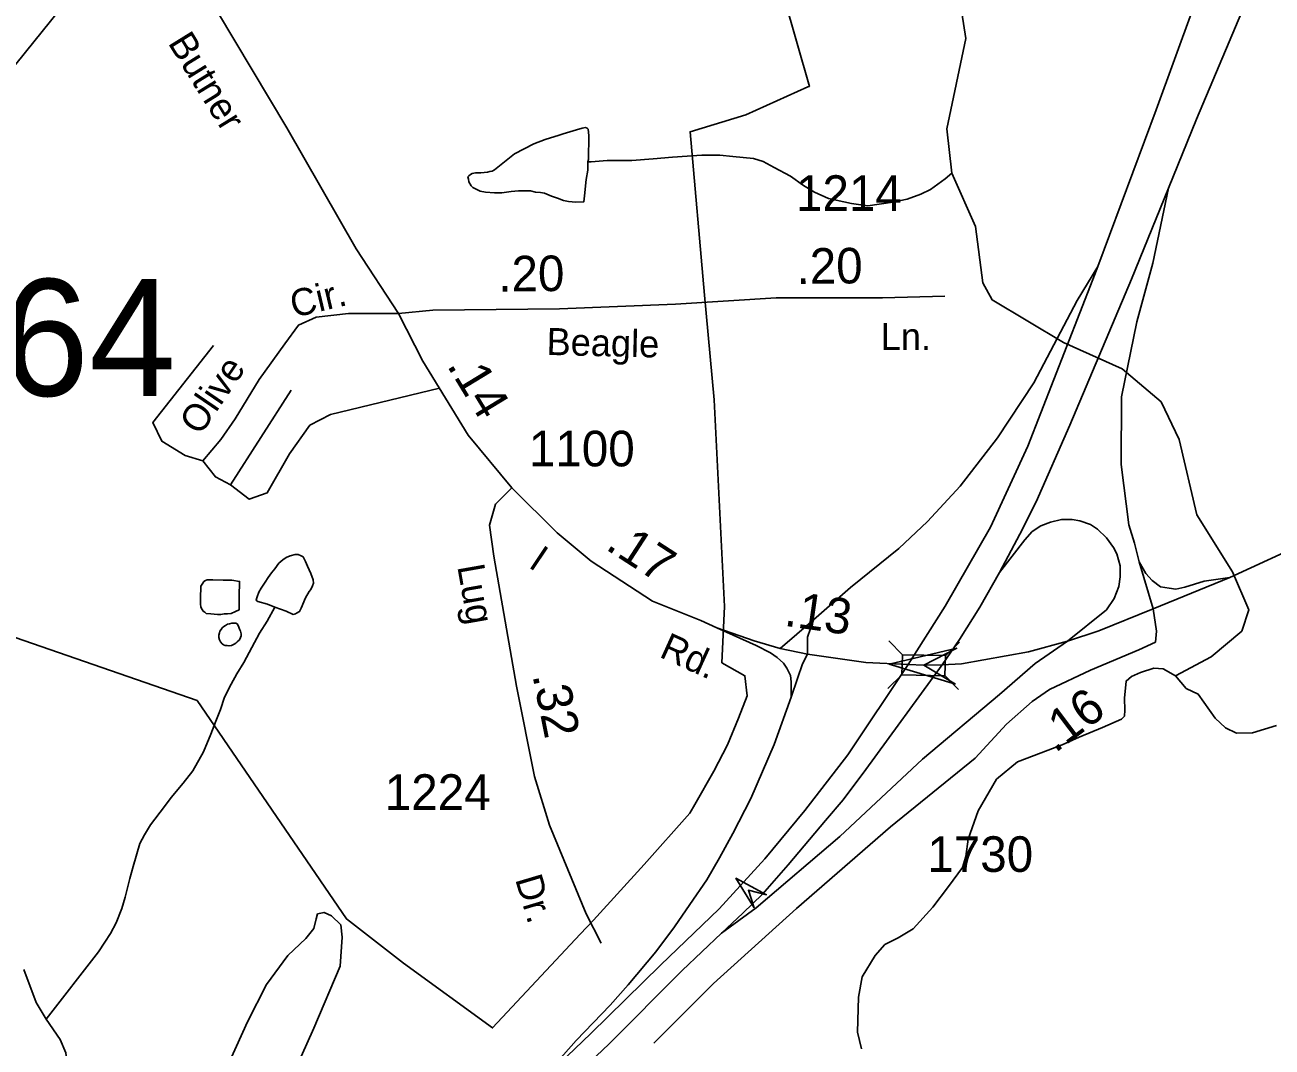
# Model space of a CAD drawing. Extents: x 2056842 to 2160602, y 826753 to 1016856.
# Drawn here: x 2065664 to 2070045, y 846726 to 850316 of the extents above; entities that cross this region are included whole.
import ezdxf

# ---------------------------------------------------------------- set-up
doc = ezdxf.new("R2010")
doc.units = 0
for name, color, linetype in [('Exist Boundary Political City Limit New', 7, 'Continuous'), ('Exist Hydrographic Creek Single Shore', 7, 'Continuous'), ('Exist Hydrographic Lake Shore', 7, 'Continuous'), ('Exist Hydrographic Misc Water Feature', 7, 'Continuous'), ('Exist Road Non-System Type 51', 7, 'Continuous'), ('Exist Road Non-System Type 51 Label', 7, 'Continuous'), ('Exist Road Primary Interstate Divided Center Attributed', 7, 'Continuous'), ('Exist Road Primary Interstate Ramp 1 Lane Attributed', 7, 'Continuous'), ('Exist Road Primary Interstate Structure Ovrhead Sign Attributed CELL', 7, 'Continuous'), ('Exist Road Primary Interstate Structure Ovrhead Sign Number Label', 7, 'Continuous'), ('Exist Road Primary US Attributed', 7, 'Continuous'), ('Exist Road Primary US Structure Standard Bridge CELL', 7, 'Continuous'), ('Exist Road Secondary Mileage Hundredths English Label', 7, 'Continuous'), ('Exist Road Secondary Structure Standard Bridge Attributed CELL', 7, 'Continuous'), ('Exist Road Secondary Type 20 Attributed', 7, 'Continuous'), ('Exist Road Secondary Type 51 Attributed', 7, 'Continuous'), ('Exist Road Secondary Type 51 Label', 7, 'Continuous'), ('Exist Road Secondary Type 51 Number Label', 7, 'Continuous'), ('Exist Utilities Gas Line', 7, 'Continuous'), ('Map Preparation Boundary City Limit Buffer Line', 7, 'Continuous')]:
    doc.layers.add(name, color=color, linetype=linetype)

msp = doc.modelspace()

# ---------------------------------------------------------------- linework, layer by layer
at = {"layer": 'Exist Boundary Political City Limit New'}
msp.add_lwpolyline([(2068103, 851207.4), (2068419.8, 850100.1), (2068414.4, 850097.9), (2068196.6, 850000), (2068000.4, 849940.5), (2068051.4, 849367.1), (2068056.9, 849303.9), (2068085, 848998.8), (2068121.8, 848272.8), (2068111.4, 848075.4), (2068192.9, 848029.7), (2068200.8, 847959.2), (2068171, 847880.8), (2068131.6, 847787.9), (2068084.2, 847695.1), (2068016.8, 847577.5), (2067999.1, 847547.9), (2067839.5, 847367.2), (2067660.5, 847171.4), (2067614.6, 847122.4), (2067306.4, 846792.9), (2066993.1, 847020.2), (2066793.2, 847175.9), (2066268.8, 847942.6), (2065507.1, 848206.2)], dxfattribs=at)
at = {"layer": 'Exist Hydrographic Creek Single Shore'}
for points in [[(2068968.5, 850267.6), (2068955.1, 850358.8), (2068934.5, 850448.8), (2068967.9, 851207.4), (2068974.5, 851416), (2068980.2, 851585.7), (2069013.4, 851752.1), (2069069.7, 851997.9), (2069123.5, 852151.2), (2069186.7, 852257.8)], [(2069780.5, 848594.9), (2069718.5, 848859.2), (2069654.6, 848992.3), (2069518.1, 849107.7), (2069312.4, 849200.7), (2069061.4, 849350.2), (2069028.4, 849410), (2069003.4, 849607.4), (2068919.3, 849795.7), (2068902.5, 849950.8), (2068968.5, 850267.6)]]:
    msp.add_lwpolyline(points, dxfattribs=at)
at = {"layer": 'Exist Hydrographic Lake Shore'}
for points in [[(2069705.1, 848029.7), (2069830.5, 848096.3), (2069938.4, 848187), (2069963.4, 848262), (2069905.4, 848394.5), (2069780.5, 848594.9)], [(2069705.1, 848029.7), (2069662.1, 848054.7), (2069628.9, 848057.2), (2069582.8, 848041.9), (2069550.8, 848027.8), (2069531.7, 848011.2), (2069526.5, 847951), (2069527.8, 847908.7), (2069526.5, 847888.3), (2069516.3, 847878), (2069448.5, 847848.6), (2069366.6, 847814), (2069307.8, 847787.1), (2069150.4, 847727.6), (2069076.2, 847666.2), (2069012.3, 847556.1), (2068977.7, 847456.2), (2068968.8, 847394.8), (2068957.3, 847356.4), (2068908.6, 847289.8), (2068853.6, 847216.9), (2068783.8, 847140.7), (2068731.3, 847110), (2068684, 847085.7), (2068650.7, 847047.3), (2068604.7, 846973), (2068591.9, 846901.3), (2068588.1, 846778.5), (2068602.1, 846719.6)], [(2070060.7, 847855.6), (2069976.3, 847830), (2069920, 847828.7), (2069881.6, 847846.7), (2069844.6, 847881.2), (2069785.7, 847965.7), (2069743.5, 847984.9), (2069705.1, 848029.7)], [(2065939.5, 846292.7), (2065885.7, 846372), (2065847.9, 846463.8), (2065827.6, 846535.5), (2065815.5, 846599.5), (2065813.1, 846654.9), (2065807.9, 846706.1), (2065787.5, 846752.2), (2065738.9, 846823.9), (2065703, 846882.8), (2065659.6, 846998)]]:
    msp.add_lwpolyline(points, dxfattribs=at)
at = {"layer": 'Exist Hydrographic Misc Water Feature'}
for points in [[(2067641.2, 849834.9), (2067641.5, 849805.3), (2067635.1, 849773.4), (2067629.4, 849715), (2067627.7, 849695), (2067599.2, 849693.2), (2067573.4, 849695.1), (2067555.7, 849699), (2067535.2, 849707), (2067513.7, 849714.7), (2067489.5, 849724.9), (2067475.4, 849727), (2067457.3, 849728.9), (2067439.3, 849732.9), (2067423.7, 849732.8), (2067397.2, 849732.8), (2067371.4, 849730.6), (2067339.2, 849726.6), (2067313.4, 849726.4), (2067281.4, 849728.5), (2067263.3, 849732.4), (2067249.4, 849738.6), (2067237.7, 849744.4), (2067231.3, 849750.2), (2067223.1, 849764.4), (2067221.5, 849774.4), (2067219.5, 849782.5), (2067223.4, 849786.3), (2067229.3, 849790.3), (2067235.4, 849794.2), (2067247.1, 849796.5), (2067265.6, 849796.6), (2067289.2, 849798.6), (2067297.2, 849800.7), (2067305.2, 849802.7), (2067313.4, 849806.3), (2067383.3, 849862.7), (2067451.2, 849898.6), (2067490.9, 849912.9), (2067540.8, 849928.9), (2067555.1, 849932.8), (2067600.9, 849947), (2067620.9, 849953.2), (2067633.2, 849955), (2067638.8, 849953), (2067642.9, 849949.1), (2067645.1, 849927.2), (2067643.5, 849843.1), (2067641.2, 849834.9)], [(2067641.2, 849834.9), (2067653.1, 849835.2), (2067709.1, 849839.3), (2067751.2, 849839.4), (2067795.4, 849839.5), (2067871.1, 849845.5), (2067939, 849851.8), (2068041.1, 849857.9), (2068105.3, 849857.9), (2068151, 849854.2), (2068223.2, 849846.1), (2068257.2, 849836.5), (2068295.2, 849814.5), (2068353.2, 849784.6), (2068399.1, 849752.4), (2068437.3, 849728.8), (2068487.1, 849706.7), (2068567.1, 849688.8), (2068625.3, 849680.8), (2068713.1, 849693.1), (2068763.3, 849703.3), (2068811.3, 849721.2), (2068845.1, 849737.6), (2068896.8, 849775.6), (2068919.3, 849795.7)], [(2066542.2, 848271.1), (2066516.3, 848281.1), (2066482.3, 848291.1), (2066478.4, 848292.9), (2066475.9, 848297), (2066479.8, 848307.3), (2066485.8, 848323.1), (2066494.2, 848337.2), (2066507.9, 848359.1), (2066518, 848375.4), (2066529.9, 848391.1), (2066542.2, 848405.4), (2066555.9, 848425.2), (2066569.8, 848437.3), (2066581.9, 848445.2), (2066596.1, 848451.2), (2066613.7, 848455.4), (2066624, 848455.5), (2066633.8, 848451.5), (2066641.8, 848447.5), (2066649.6, 848431.3), (2066656, 848415.3), (2066667.9, 848389.6), (2066675.9, 848367.3), (2066677.9, 848355.6), (2066674, 848345.6), (2066668.3, 848333.5), (2066662.1, 848325.5), (2066650, 848303.4), (2066634.2, 848267.3), (2066628.5, 848255.6), (2066618, 848249.5), (2066614.3, 848247.6), (2066605.9, 848245.6), (2066581.9, 848257.4), (2066542.2, 848271.1)], [(2066324.1, 848367), (2066310.1, 848367.2), (2066304.2, 848367.2), (2066297.8, 848364.9), (2066292.1, 848360.9), (2066288.2, 848355.1), (2066282.2, 848345), (2066282, 848330.8), (2066280.2, 848314.9), (2066280.4, 848301), (2066280.4, 848282.8), (2066282.2, 848271.1), (2066285.9, 848262.9), (2066290, 848257), (2066296.2, 848253.2), (2066300.3, 848248.9), (2066316.5, 848246.9), (2066340.5, 848245.3), (2066352.2, 848245.1), (2066364, 848246.9), (2066375.9, 848247.2), (2066388.2, 848249), (2066404, 848255.1), (2066416.1, 848261.4), (2066416.1, 848317.4), (2066418, 848351.2), (2066418, 848361.3), (2066390.1, 848365.2), (2066359.9, 848365.3), (2066324.1, 848367)], [(2066542.2, 848271.1), (2066514.5, 848221.4), (2066488.2, 848179.1), (2066460.4, 848129.3), (2066432.7, 848077.1), (2066408.5, 848037), (2066388.8, 848001), (2066364.6, 847955.2), (2066350.9, 847911), (2066334.9, 847870.8), (2066317, 847824.9), (2066291, 847763), (2066253.2, 847696.6), (2066219.4, 847652.6), (2066177.2, 847602.6), (2066153.6, 847570.5), (2066105.4, 847506.4), (2066083.9, 847470.7), (2066067.7, 847440.3), (2066043.7, 847360.3), (2066032, 847318.3), (2066016, 847252.6), (2066004.3, 847212.5), (2065984.4, 847162.4), (2065964.5, 847124.4), (2065944.6, 847094.1), (2065922.3, 847060.2), (2065738.9, 846823.9)], [(2066382.9, 848212.9), (2066390.9, 848214.5), (2066396.9, 848214.8), (2066401, 848214.5), (2066404.9, 848214.7), (2066408.8, 848212.5), (2066412.9, 848206.6), (2066418.8, 848190.8), (2066421.1, 848186.8), (2066422.9, 848176.8), (2066423.1, 848170.6), (2066421.3, 848164.8), (2066417, 848156.6), (2066408.8, 848148.9), (2066405.1, 848144.6), (2066398.9, 848140.6), (2066388.9, 848136.5), (2066381.1, 848134.8), (2066373.1, 848136.4), (2066366.7, 848136.6), (2066360.8, 848138.7), (2066357.1, 848142.5), (2066351, 848148.7), (2066347.3, 848156.6), (2066345.2, 848164.6), (2066344.8, 848172.8), (2066347.1, 848180.6), (2066348.9, 848186.8), (2066352.8, 848192.7), (2066356.7, 848198.5), (2066362.8, 848202.5), (2066368.8, 848206.5), (2066374.9, 848210.8), (2066382.9, 848212.9)], [(2066574, 846558.9), (2066678.9, 846791.9), (2066771, 847009.5), (2066778.7, 847111.9), (2066773.5, 847155.4), (2066740.3, 847186.2), (2066714.7, 847199), (2066691.7, 847193.8), (2066686.6, 847175.9), (2066678.9, 847142.6), (2066650.7, 847106.8), (2066586.8, 847047.9), (2066512.6, 846945.5), (2066446.1, 846814.9), (2066384.6, 846679.3)]]:
    msp.add_lwpolyline(points, dxfattribs=at)
at = {"layer": 'Exist Road Non-System Type 51'}
for points in [[(2066976.4, 849302.5), (2066800, 849302.3), (2066687.1, 849289.8), (2066624.5, 849261.5), (2066577.4, 849195.7), (2066486.6, 849070.2), (2066401.9, 848932.2), (2066351.8, 848860.1), (2066289.1, 848784.8), (2066226.4, 848803.7), (2066144.9, 848853.8), (2066113.6, 848919.7), (2066326.7, 849189.4)], [(2066289.1, 848784.8), (2066333, 848728.4), (2066386.3, 848700.2), (2066599.4, 849032.6)], [(2066665.2, 848910.3), (2066737.3, 848947.9), (2067119.6, 849040.3)], [(2066386.3, 848700.2), (2066452.1, 848650), (2066514.8, 848671.9), (2066593.1, 848809.9), (2066665.2, 848910.3)], [(2069001.8, 847740), (2068704.8, 847499.5), (2068374, 847212.1), (2068082.7, 846948.7), (2067872.9, 846739.8)]]:
    msp.add_lwpolyline(points, dxfattribs=at)
at = {"layer": 'Exist Road Primary Interstate Divided Center Attributed'}
for points in [[(2074216.7, 860970.1), (2074021.5, 860500.2), (2073815.4, 859976.4), (2073622, 859511.9), (2073427.7, 859049.2), (2073236.9, 858626.2), (2073074.9, 858266.1), (2072932.8, 857987.1), (2072657.5, 857398.4), (2072403.7, 856861.9), (2072139.2, 856303.8), (2071877.4, 855733.1), (2071579.6, 855101.2), (2071273.6, 854409.9), (2071085.6, 853904), (2070902.9, 853421.6), (2070686.1, 852841.9), (2070467.5, 852262.2), (2070294.7, 851822.9), (2070133.7, 851371), (2069899.7, 850739.1), (2069637, 850017.2), (2069432.9, 849467.8)], [(2069680.8, 849743), (2069779.1, 849984.8), (2070052.7, 850634.7), (2070292, 851232.4), (2070483.7, 851707.7), (2070694.2, 852193.8), (2070934.4, 852778.9), (2071174.7, 853363.9), (2071371.7, 853832), (2071631.7, 854462.1), (2071899.9, 855124.6), (2072109.5, 855623.3), (2072403.7, 856334.4), (2072634.1, 856897.9), (2072835.6, 857393), (2073048, 857895.2), (2073172.1, 858176.1), (2073332.3, 858582.9), (2073503.2, 859015), (2073695.8, 859472.3), (2073907.2, 860005.2), (2074093.5, 860476.8), (2074268.9, 860894.5)], [(2069087.2, 848393.1), (2069158.8, 848527.4), (2069216.6, 848641.4), (2069334.4, 848910.1), (2069550.6, 849423.1), (2069680.8, 849743)], [(2069432.9, 849467.8), (2069415.6, 849421.3), (2069186.2, 848836.8), (2069056, 848552.4), (2068896.5, 848274), (2068766.4, 848069.5)], [(2068885.7, 848068.8), (2068946.9, 848157.5), (2069017.7, 848270.4), (2069087.2, 848393.1)], [(2068766.4, 848069.5), (2068554.6, 847751.9), (2068403.4, 847556.2), (2068263.1, 847387), (2068102.3, 847211.8), (2067896.6, 847013.8), (2067651.8, 846773.7), (2067457.1, 846587.3)], [(2068110.3, 847125.4), (2068185.1, 847196.2), (2068254.4, 847263.4), (2068344.6, 847365.4), (2068476.6, 847521.4), (2068538.4, 847594.7), (2068618.2, 847700.3), (2068885.7, 848068.8)], [(2065917.7, 844997.8), (2066177.1, 845255.4), (2066608.7, 845669.6), (2067067.6, 846117.2), (2067348.3, 846389.7), (2067715.5, 846736.3), (2067972.1, 846994.6), (2068110.3, 847125.4)]]:
    msp.add_lwpolyline(points, dxfattribs=at)
at = {"layer": 'Exist Road Primary Interstate Ramp 1 Lane Attributed'}
msp.add_line((2068433.7, 848225.9), (2068316.7, 848125.7), dxfattribs=at)
for points in [[(2069577.7, 848429.6), (2069560.9, 848495.2), (2069541.8, 848559.5), (2069514.8, 848771.5), (2069515.8, 849009.5), (2069569.8, 849273.4), (2069625.9, 849479.2), (2069680.8, 849743)], [(2069432.9, 849467.8), (2069360.6, 849347.7), (2069207.4, 849058.3), (2069079.7, 848866), (2068948.8, 848695.6), (2068834.1, 848571.4), (2068733.3, 848476.9), (2068563.5, 848340.2), (2068433.7, 848225.9)], [(2069087.2, 848393.1), (2069176.8, 848507.9), (2069202, 848536.3), (2069232.9, 848556.7), (2069266.3, 848569.7), (2069304.6, 848578.7), (2069342, 848578.7), (2069369.4, 848574), (2069407.1, 848560.8), (2069431.7, 848544.9), (2069463.7, 848514.5), (2069487.8, 848480.5), (2069499.1, 848457.9), (2069510.6, 848416.1), (2069511.4, 848377.4), (2069506.5, 848343.3), (2069490.1, 848300.8), (2069463.7, 848261.6), (2069325.7, 848150.9)], [(2069626.9, 848265.3), (2069577.7, 848429.6)], [(2069896, 848375.3), (2069806.5, 848362.5), (2069737.9, 848341.1), (2069707, 848334.6), (2069683.2, 848337.5), (2069653, 848342.3), (2069623.4, 848364.6), (2069600.8, 848389), (2069577.7, 848429.6)], [(2068433.7, 848225.9), (2068413, 848165.6), (2068413.3, 848106.1)], [(2068356, 847954.8), (2068356, 848008.3), (2068353.4, 848031.4), (2068340.5, 848056.5), (2068328.3, 848073.9), (2068306.4, 848094.5), (2068282.6, 848110.6), (2068232.4, 848135.7), (2068094, 848198.5)], [(2068110.3, 847125.4), (2068232.3, 847214.7), (2068526.2, 847465.2), (2068816.9, 847737.5), (2069087.2, 847963.7), (2069212.6, 848073.1), (2069325.7, 848150.9)], [(2068413.3, 848106.1), (2068395.2, 848072), (2068377.2, 848020.5), (2068356, 847954.8)], [(2068356, 847954.8), (2068295.5, 847789.1), (2068213.7, 847598.9), (2068150.6, 847476.2), (2068103.6, 847390), (2068059.2, 847313.1), (2068000, 847226.8), (2067945.3, 847148.6), (2067879.6, 847059.8), (2067783.1, 846944.2), (2067719.4, 846873.4), (2067600.3, 846749.5), (2067457.1, 846587.3)]]:
    msp.add_lwpolyline(points, dxfattribs=at)
at = {"layer": 'Exist Road Primary Interstate Structure Ovrhead Sign Attributed CELL'}
msp.add_lwpolyline([(2068224.9, 847214.9), (2068161.3, 847319), (2068268.4, 847260.7), (2068205.5, 847276.9)], close=True, dxfattribs=at)
at = {"layer": 'Exist Road Primary US Attributed'}
for points in [[(2069896, 848375.3), (2070176.5, 848503.3), (2070903.9, 848813.5), (2071505.7, 849073.8), (2071771.6, 849179.8), (2071946, 849254.6)], [(2069626.9, 848265.3), (2069896, 848375.3)], [(2069325.7, 848150.9), (2069436.4, 848187.9), (2069626.9, 848265.3)], [(2068885.7, 848068.8), (2068954.2, 848072), (2069189.5, 848114.5), (2069325.7, 848150.9)], [(2068885.7, 848068.8), (2068821.5, 848066.9), (2068766.4, 848069.5)]]:
    msp.add_lwpolyline(points, dxfattribs=at)
at = {"layer": 'Exist Road Primary US Structure Standard Bridge CELL'}
for p, q in [((2068698.1, 848152.9), (2068746, 848103.3)), ((2068897.1, 848100.3), (2068946.7, 848148.2)), ((2068695.1, 847984.8), (2068744.7, 848032.7)), ((2068895.8, 848031.3), (2068943.8, 847981.7))]:
    msp.add_line(p, q, dxfattribs=at)
msp.add_lwpolyline([(2068746, 848103.3), (2068897.1, 848100.6), (2068895.8, 848030), (2068744.7, 848032.7)], close=True, dxfattribs=at)
at = {"layer": 'Exist Road Secondary Structure Standard Bridge Attributed CELL'}
msp.add_lwpolyline([(2068933, 848000.2), (2068699.6, 848070.9), (2068937.1, 848126.3), (2068821.5, 848066.9)], close=True, dxfattribs=at)
at = {"layer": 'Exist Road Secondary Type 20 Attributed'}
msp.add_lwpolyline([(2066976.4, 849302.5), (2067097.2, 849314.5), (2067541.7, 849318.6), (2067948.8, 849335.3), (2068302.9, 849357.1), (2068676.7, 849357.1), (2068894.8, 849363.3)], dxfattribs=at)
at = {"layer": 'Exist Road Secondary Type 51 Attributed'}
for points in [[(2066976.4, 849302.5), (2066827.4, 849529.6), (2066583.4, 849954.6), (2066340.4, 850362), (2066245.9, 850589.6), (2066191.9, 850780.8), (2066158.6, 851005.3), (2066128.5, 851176.7), (2066064.1, 851299.4), (2065906.3, 851503), (2065491.9, 851988.3), (2065329.9, 852210.7), (2065215.7, 852418.6), (2065151.3, 852589), (2065154.4, 852718.9), (2065131.6, 852966.2), (2065106.6, 853138.7), (2065035, 853464), (2064941.5, 853954.5), (2064909.3, 854202.9), (2064896.9, 854433.6), (2064911.4, 854770.3), (2064936.5, 855014.5)], [(2067374.7, 848689.9), (2067220.5, 848874.4), (2067062.1, 849134.7), (2066976.4, 849302.5)], [(2067374.7, 848689.9), (2067317.1, 848632.2), (2067296.3, 848558.4), (2067310.8, 848450.4), (2067390.3, 847993.6), (2067454.1, 847676.2), (2067506.1, 847505.7), (2067635.4, 847193.5), (2067688.3, 847090.6)], [(2068094, 848198.5), (2068038.6, 848223.6), (2067868.5, 848292.4), (2067653, 848432.2), (2067533.6, 848531.9), (2067374.7, 848689.9)], [(2069626.9, 848265.3), (2069639.1, 848186.8), (2069634.9, 848148.4), (2069576.7, 848121.4), (2069406.4, 848049.6), (2069262.6, 847981.6), (2069202, 847939.2), (2069111.6, 847859.5), (2069001.8, 847740)], [(2068316.7, 848125.7), (2068225.9, 848152.1), (2068094, 848198.5)], [(2068413.3, 848106.1), (2068316.7, 848125.7)], [(2068766.4, 848069.5), (2068617.8, 848076.8), (2068413.3, 848106.1)]]:
    msp.add_lwpolyline(points, dxfattribs=at)
at = {"layer": 'Exist Utilities Gas Line'}
msp.add_lwpolyline([(2063216.6, 847084.7), (2065392.1, 849881.8), (2068277.7, 853460.4), (2070574.6, 855889.8)], dxfattribs=at)
at = {"layer": 'Map Preparation Boundary City Limit Buffer Line'}
msp.add_lwpolyline([(2068103, 851207.4), (2068419.8, 850100.1), (2068414.4, 850097.9), (2068196.6, 850000), (2068000.4, 849940.5), (2068051.4, 849367.1), (2068056.9, 849303.9), (2068085, 848998.8), (2068121.8, 848272.8), (2068111.4, 848075.4), (2068192.9, 848029.7), (2068200.8, 847959.2), (2068171, 847880.8), (2068131.6, 847787.9), (2068084.2, 847695.1), (2068016.8, 847577.5), (2067999.1, 847547.9), (2067839.5, 847367.2), (2067660.5, 847171.4), (2067614.6, 847122.4), (2067306.4, 846792.9), (2066993.1, 847020.2), (2066793.2, 847175.9), (2066268.8, 847942.6), (2065507.1, 848206.2)], dxfattribs=at)

# ---------------------------------------------------------------- texts
at = {"layer": 'Exist Road Non-System Type 51 Label'}
for s, rotation, p in [('Cir.', 13.2805, (2066608.1, 849287.1)), ('Olive', 55.746, (2066279.2, 848870.6))]:
    msp.add_text(s, height=95, rotation=rotation, dxfattribs=at).set_placement(p)
at = {"layer": 'Exist Road Primary Interstate Structure Ovrhead Sign Number Label'}
msp.add_text('S264', height=410.1, dxfattribs=at).set_placement((2064913.2, 849013))
at = {"layer": 'Exist Road Secondary Mileage Hundredths English Label'}
for s, rotation, p in [('.20', 0.5358, (2068374.7, 849406.1)), ('.20', 0.5358, (2067327.1, 849379.1)), ('.14', 301.3148, (2067144.1, 849120.2)), ('.17', 327.0309, (2067699.3, 848476.6)), ('.13', 351.8384, (2068328, 848205.9)), ('.32', 281.3744, (2067446.3, 848032)), ('.16', 37.0331, (2069282.2, 847756.4))]:
    msp.add_text(s, height=125, rotation=rotation, dxfattribs=at).set_placement(p)
at = {"layer": 'Exist Road Secondary Type 51 Label'}
for s, rotation, p in [('Butner', 301.702, (2066164.3, 850252.8)), ('Ln.', 0.0631, (2068670.1, 849173.7)), ('Beagle', 358.6407, (2067495.4, 849156.8)), ('I', 326.1702, (2067429, 848413.3)), ('Lug', 280.0208, (2067182.4, 848413.9)), ('Rd.', 335.6038, (2067888.5, 848097.5)), ('Dr.', 286.5282, (2067385.2, 847315.7))]:
    msp.add_text(s, height=95, rotation=rotation, dxfattribs=at).set_placement(p)
at = {"layer": 'Exist Road Secondary Type 51 Number Label'}
for s, p in [('1214', (2068372.4, 849662.7)), ('1100', (2067434.1, 848765.4)), ('1224', (2066928, 847559)), ('1730', (2068833.6, 847341.1))]:
    msp.add_text(s, height=125, dxfattribs=at).set_placement(p)

doc.saveas('drawing.dxf')
